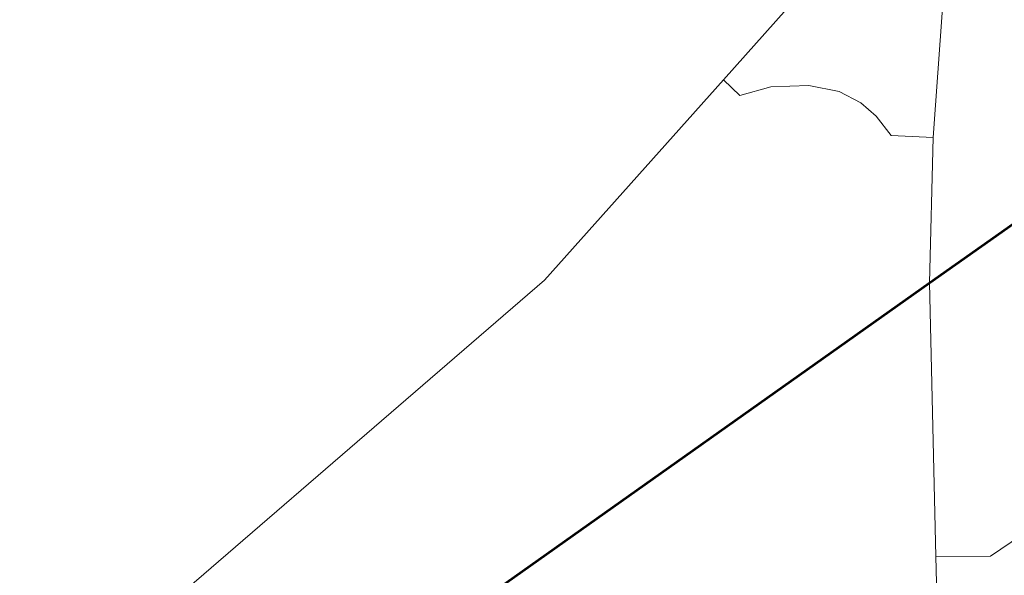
# Model space of a CAD drawing. Header units: feet. Extents: x 92 to 141.3, y -5 to 23.6.
# Tile 432 of 651: x 125.4285 to 125.5644, y 14.2417 to 14.3184. Entities that reach past the tile are written whole.
import ezdxf

# ---------------------------------------------------------------- set-up
doc = ezdxf.new("R2010")
doc.units = ezdxf.units.FT
doc.header["$MEASUREMENT"] = 0
for name, color, linetype, lineweight in [('CUY - Design$0$GM_X_City_Street', 7, 'Continuous', 0), ('CUY - Design$0$GM_X_Interchange_Ramps', 1, 'Continuous', 13), ('CUY - Design$0$GM_X_Interstate_Route', 1, 'Continuous', 53)]:
    doc.layers.add(name, color=color, linetype=linetype, lineweight=lineweight)

msp = doc.modelspace()

# ---------------------------------------------------------------- linework, layer by layer
at = {"layer": 'CUY - Design$0$GM_X_City_Street', "flags": 128}
for points in [[(125.56019, 14.34567), (125.53444, 14.31992), (125.52569, 14.31012), (125.50096, 14.28243), (125.43147, 14.22238), (125.39568, 14.19474), (124.98627, 13.9057)], [(125.55521, 14.23508), (125.55499, 14.24425), (125.55409, 14.28207), (125.55461, 14.30215), (125.55654, 14.32898), (125.56019, 14.34567)]]:
    msp.add_lwpolyline(points, dxfattribs=at)
at = {"layer": 'CUY - Design$0$GM_X_Interchange_Ramps', "flags": 128}
for points in [[(125.55499, 14.24425), (125.56252, 14.24429), (125.57406, 14.25215), (125.58402, 14.26032), (125.59553, 14.27135), (125.60864, 14.28558), (125.62399, 14.30463), (125.63264, 14.31425), (125.64343, 14.32418), (125.67069, 14.34862), (125.69852, 14.37731), (125.68927, 14.38705)], [(125.52569, 14.31012), (125.52794, 14.30795), (125.53222, 14.30912), (125.53746, 14.30933), (125.54165, 14.3085), (125.54464, 14.30694), (125.54674, 14.30509), (125.54884, 14.3024), (125.55461, 14.30215)]]:
    msp.add_lwpolyline(points, dxfattribs=at)
at = {"layer": 'CUY - Design$0$GM_X_Interstate_Route', "flags": 128}
for points in [[(125.55409, 14.28207), (125.61028, 14.32177), (125.65062, 14.35281), (125.68927, 14.38705), (125.72444, 14.42222), (125.78079, 14.49074), (125.83487, 14.55943), (125.84236, 14.56893), (125.87816, 14.61323), (125.92758, 14.66222), (125.97186, 14.69878), (126.12115, 14.81074), (126.16629, 14.84461), (126.23193, 14.88861), (126.28255, 14.9148), (126.3218, 14.93102), (126.37133, 14.94539), (126.37738, 14.94666)], [(125.43074, 14.19458), (125.55409, 14.28207)]]:
    msp.add_lwpolyline(points, dxfattribs=at)

doc.saveas('drawing.dxf')
